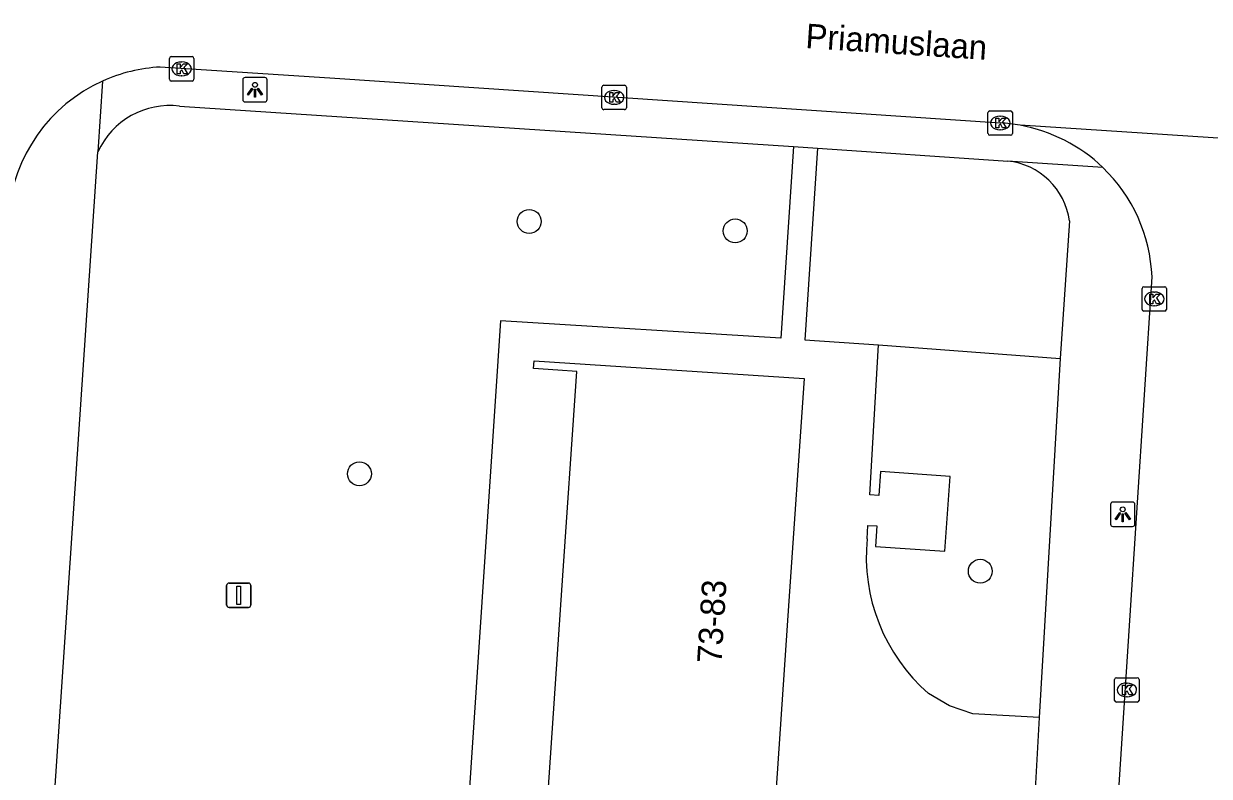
# Model space of a CAD drawing. Extents: x 161848 to 162726, y 385382 to 386521.
# Drawn here: x 162230.99 to 162279.5, y 385508.53 to 385539.3 of the extents above; entities that cross this region are included whole.
import ezdxf

# ---------------------------------------------------------------- set-up
doc = ezdxf.new("R2010")
doc.units = 0
for name, color, linetype in [('IMGEO_Boom', 7, 'Continuous'), ('IMGEO_Groenvoorziening', 7, 'Continuous'), ('IMGEO_Kolk', 7, 'Continuous'), ('IMGEO_Lichtpunt', 7, 'Continuous'), ('IMGEO_Openbare_ruimte_label', 7, 'Continuous'), ('IMGEO_Pand', 7, 'Continuous'), ('IMGEO_Pand_nummerreeks', 7, 'Continuous'), ('IMGEO_Rijbaan_lokaal_open', 7, 'Continuous'), ('IMGEO_Verkeersbordpaal', 7, 'Continuous'), ('IMGEO_Voetpad_open', 7, 'Continuous')]:
    doc.layers.add(name, color=color, linetype=linetype)

msp = doc.modelspace()

# ---------------------------------------------------------------- linework, layer by layer
at = {"layer": 'IMGEO_Boom'}
for centre in [(162251.671, 385531.221), (162260.1, 385530.832), (162244.721, 385520.902), (162270.127, 385516.915)]:
    msp.add_circle(centre, 0.489, dxfattribs=at)
at = {"layer": 'IMGEO_Groenvoorziening'}
msp.add_lwpolyline([(162265.961, 385526.178), (162273.391, 385525.618)], dxfattribs=at)
at = {"layer": 'IMGEO_Kolk'}
for p, q in [((162236.948, 385537.034), (162236.948, 385537.886)), ((162237.023, 385537.96), (162237.875, 385537.96)), ((162237.949, 385537.886), (162237.949, 385537.034)), ((162237.436, 385537.74), (162237.461, 385537.74)), ((162237.875, 385536.96), (162237.023, 385536.96)), ((162237.459, 385537.18), (162237.434, 385537.18)), ((162254.646, 385535.865), (162254.646, 385536.717)), ((162254.721, 385536.791), (162255.573, 385536.791)), ((162255.134, 385536.571), (162255.159, 385536.571)), ((162255.647, 385536.717), (162255.647, 385535.865)), ((162255.157, 385536.011), (162255.132, 385536.011)), ((162255.573, 385535.791), (162254.721, 385535.791)), ((162270.442, 385534.818), (162270.442, 385535.67)), ((162270.517, 385535.744), (162271.369, 385535.744)), ((162270.93, 385535.524), (162270.955, 385535.524)), ((162271.443, 385535.67), (162271.443, 385534.818)), ((162270.953, 385534.964), (162270.928, 385534.964)), ((162271.369, 385534.744), (162270.517, 385534.744)), ((162276.745, 385527.626), (162276.745, 385528.478)), ((162276.82, 385528.552), (162277.672, 385528.552)), ((162277.233, 385528.332), (162277.258, 385528.332)), ((162277.746, 385528.478), (162277.746, 385527.626)), ((162277.256, 385527.772), (162277.231, 385527.772)), ((162277.672, 385527.552), (162276.82, 385527.552)), ((162275.623, 385511.637), (162275.623, 385512.489)), ((162275.698, 385512.563), (162276.55, 385512.563)), ((162276.111, 385512.343), (162276.136, 385512.343)), ((162276.624, 385512.489), (162276.624, 385511.637)), ((162276.134, 385511.783), (162276.109, 385511.783)), ((162276.55, 385511.563), (162275.698, 385511.563))]:
    msp.add_line(p, q, dxfattribs=at)
for points in [[(162236.948, 385537.034), (162236.948, 385537.886)], [(162237.023, 385537.96), (162237.875, 385537.96)], [(162237.949, 385537.886), (162237.949, 385537.034)], [(162237.269, 385537.66), (162237.392, 385537.66), (162237.392, 385537.509), (162237.522, 385537.66), (162237.686, 385537.66), (162237.54, 385537.509), (162237.693, 385537.26), (162237.541, 385537.26), (162237.456, 385537.424), (162237.392, 385537.357), (162237.392, 385537.26), (162237.269, 385537.26), (162237.269, 385537.66)], [(162237.875, 385536.96), (162237.023, 385536.96)], [(162254.646, 385535.865), (162254.646, 385536.717)], [(162254.721, 385536.791), (162255.573, 385536.791)], [(162254.967, 385536.491), (162255.09, 385536.491), (162255.09, 385536.34), (162255.22, 385536.491), (162255.384, 385536.491), (162255.238, 385536.34), (162255.391, 385536.091), (162255.239, 385536.091), (162255.154, 385536.255), (162255.09, 385536.188), (162255.09, 385536.091), (162254.967, 385536.091), (162254.967, 385536.491)], [(162255.647, 385536.717), (162255.647, 385535.865)], [(162255.573, 385535.791), (162254.721, 385535.791)], [(162270.442, 385534.818), (162270.442, 385535.67)], [(162270.517, 385535.744), (162271.369, 385535.744)], [(162270.763, 385535.444), (162270.886, 385535.444), (162270.886, 385535.293), (162271.016, 385535.444), (162271.18, 385535.444), (162271.034, 385535.293), (162271.187, 385535.044), (162271.035, 385535.044), (162270.95, 385535.208), (162270.886, 385535.141), (162270.886, 385535.044), (162270.763, 385535.044), (162270.763, 385535.444)], [(162271.443, 385535.67), (162271.443, 385534.818)], [(162271.369, 385534.744), (162270.517, 385534.744)], [(162276.745, 385527.626), (162276.745, 385528.478)], [(162276.82, 385528.552), (162277.672, 385528.552)], [(162277.066, 385528.252), (162277.189, 385528.252), (162277.189, 385528.101), (162277.319, 385528.252), (162277.483, 385528.252), (162277.337, 385528.101), (162277.49, 385527.852), (162277.338, 385527.852), (162277.253, 385528.016), (162277.189, 385527.949), (162277.189, 385527.852), (162277.066, 385527.852), (162277.066, 385528.252)], [(162277.746, 385528.478), (162277.746, 385527.626)], [(162277.672, 385527.552), (162276.82, 385527.552)], [(162275.623, 385511.637), (162275.623, 385512.489)], [(162275.698, 385512.563), (162276.55, 385512.563)], [(162275.944, 385512.263), (162276.067, 385512.263), (162276.067, 385512.112), (162276.197, 385512.263), (162276.361, 385512.263), (162276.215, 385512.112), (162276.368, 385511.863), (162276.216, 385511.863), (162276.131, 385512.027), (162276.067, 385511.96), (162276.067, 385511.863), (162275.944, 385511.863), (162275.944, 385512.263)], [(162276.624, 385512.489), (162276.624, 385511.637)], [(162276.55, 385511.563), (162275.698, 385511.563)]]:
    msp.add_lwpolyline(points, dxfattribs=at)
for centre, start, end in [((162237.025, 385537.884), 91.552, 178.448), ((162237.025, 385537.884), 91.552, 178.448), ((162237.873, 385537.884), 1.552, 88.448), ((162237.873, 385537.884), 1.552, 88.448), ((162237.025, 385537.036), 181.552, 268.448), ((162237.025, 385537.036), 181.552, 268.448), ((162237.873, 385537.036), 271.552, 358.448), ((162237.873, 385537.036), 271.552, 358.448), ((162254.723, 385536.715), 91.552, 178.448), ((162254.723, 385536.715), 91.552, 178.448), ((162255.571, 385536.715), 1.552, 88.448), ((162255.571, 385536.715), 1.552, 88.448), ((162254.723, 385535.867), 181.552, 268.448), ((162254.723, 385535.867), 181.552, 268.448), ((162255.571, 385535.867), 271.552, 358.448), ((162255.571, 385535.867), 271.552, 358.448), ((162270.519, 385535.668), 91.552, 178.448), ((162270.519, 385535.668), 91.552, 178.448), ((162271.367, 385535.668), 1.552, 88.448), ((162271.367, 385535.668), 1.552, 88.448), ((162270.519, 385534.82), 181.552, 268.448), ((162270.519, 385534.82), 181.552, 268.448), ((162271.367, 385534.82), 271.552, 358.448), ((162271.367, 385534.82), 271.552, 358.448), ((162276.822, 385528.476), 91.552, 178.448), ((162276.822, 385528.476), 91.552, 178.448), ((162277.67, 385528.476), 1.552, 88.448), ((162277.67, 385528.476), 1.552, 88.448), ((162276.822, 385527.628), 181.552, 268.448), ((162276.822, 385527.628), 181.552, 268.448), ((162277.67, 385527.628), 271.552, 358.448), ((162277.67, 385527.628), 271.552, 358.448), ((162275.7, 385512.487), 91.552, 178.448), ((162275.7, 385512.487), 91.552, 178.448), ((162276.548, 385512.487), 1.552, 88.448), ((162276.548, 385512.487), 1.552, 88.448), ((162275.7, 385511.639), 181.552, 268.448), ((162275.7, 385511.639), 181.552, 268.448), ((162276.548, 385511.639), 271.552, 358.448), ((162276.548, 385511.639), 271.552, 358.448)]:
    msp.add_arc(centre, 0.0765, start, end, dxfattribs=at)
for centre, major_axis, ratio, start_param, end_param in [((162237.435, 385537.46), (-0.387, 0.002), 0.722429, 4.712389, 7.853982), ((162237.46, 385537.46), (-0.39, 0.002), 0.717154, 1.570796, 4.712389), ((162255.133, 385536.291), (-0.387, 0.002), 0.722429, 4.712389, 7.853982), ((162255.158, 385536.291), (-0.39, 0.002), 0.717154, 1.570796, 4.712389), ((162270.929, 385535.244), (-0.387, 0.002), 0.722429, 4.712389, 7.853982), ((162270.954, 385535.244), (-0.39, 0.002), 0.717154, 1.570796, 4.712389), ((162277.232, 385528.052), (-0.387, 0.002), 0.722429, 4.712389, 7.853982), ((162277.257, 385528.052), (-0.39, 0.002), 0.717154, 1.570796, 4.712389), ((162276.11, 385512.063), (-0.387, 0.002), 0.722429, 4.712389, 7.853982), ((162276.135, 385512.063), (-0.39, 0.002), 0.717154, 1.570796, 4.712389)]:
    msp.add_ellipse(centre, major_axis=major_axis, ratio=ratio, start_param=start_param, end_param=end_param, dxfattribs=at)
at = {"layer": 'IMGEO_Lichtpunt'}
for p, q in [((162239.949, 385537.009), (162239.949, 385536.202)), ((162239.949, 385537.009), (162239.949, 385536.202)), ((162240.851, 385537.104), (162240.043, 385537.104)), ((162240.851, 385537.104), (162240.043, 385537.104)), ((162240.945, 385536.202), (162240.945, 385537.009)), ((162240.945, 385536.202), (162240.945, 385537.009)), ((162240.043, 385536.108), (162240.851, 385536.108)), ((162240.043, 385536.108), (162240.851, 385536.108)), ((162275.457, 385519.649), (162275.457, 385518.842)), ((162275.457, 385519.649), (162275.457, 385518.842)), ((162276.359, 385519.744), (162275.551, 385519.744)), ((162276.359, 385519.744), (162275.551, 385519.744)), ((162276.453, 385518.842), (162276.453, 385519.649)), ((162276.453, 385518.842), (162276.453, 385519.649)), ((162275.551, 385518.748), (162276.359, 385518.748)), ((162275.551, 385518.748), (162276.359, 385518.748))]:
    msp.add_line(p, q, dxfattribs=at)
for points in [[(162240.323, 385536.673), (162240.362, 385536.645), (162240.174, 385536.383), (162240.136, 385536.41), (162240.323, 385536.673)], [(162240.425, 385536.625), (162240.472, 385536.625), (162240.472, 385536.303), (162240.425, 385536.303), (162240.425, 385536.625)], [(162240.535, 385536.645), (162240.573, 385536.672), (162240.76, 385536.41), (162240.721, 385536.382), (162240.535, 385536.645)], [(162275.831, 385519.313), (162275.87, 385519.285), (162275.682, 385519.023), (162275.644, 385519.05), (162275.831, 385519.313)], [(162275.933, 385519.265), (162275.98, 385519.265), (162275.98, 385518.943), (162275.933, 385518.943), (162275.933, 385519.265)], [(162276.043, 385519.285), (162276.081, 385519.312), (162276.268, 385519.05), (162276.229, 385519.022), (162276.043, 385519.285)]]:
    msp.add_lwpolyline(points, dxfattribs=at)
for centre in [(162240.448, 385536.807), (162275.956, 385519.447)]:
    msp.add_circle(centre, 0.0994, dxfattribs=at)
for centre, start, end in [((162240.043, 385537.009), 90, 180), ((162240.043, 385537.009), 90, 180), ((162240.851, 385537.009), 0, 90), ((162240.851, 385537.009), 0, 90), ((162240.043, 385536.202), 180, 270), ((162240.043, 385536.202), 180, 270), ((162240.851, 385536.202), 270, 0), ((162240.851, 385536.202), 270, 360), ((162275.551, 385519.649), 90, 180), ((162275.551, 385519.649), 90, 180), ((162276.359, 385519.649), 0, 90), ((162276.359, 385519.649), 0, 90), ((162275.551, 385518.842), 180, 270), ((162275.551, 385518.842), 180, 270), ((162276.359, 385518.842), 270, 0), ((162276.359, 385518.842), 270, 360)]:
    msp.add_arc(centre, 0.0946, start, end, dxfattribs=at)
at = {"layer": 'IMGEO_Pand'}
msp.add_lwpolyline([(162252.392, 385507.083), (162253.01, 385516.145), (162253.62, 385525.088), (162252.845, 385525.138), (162251.847, 385525.203), (162251.867, 385525.514), (162262.92, 385524.799), (162262.286, 385515.504), (162261.668, 385506.443)], dxfattribs=at)
at = {"layer": 'IMGEO_Rijbaan_lokaal_open'}
for points in [[(162270.947, 385535.245), (162243.717, 385537.059), (162236.575, 385537.534)], [(162289.851, 385533.969), (162271.756, 385535.151)], [(162273.234, 385470.171), (162273.331, 385471.78), (162275.279, 385500), (162277.154, 385528.957)]]:
    msp.add_lwpolyline(points, dxfattribs=at)
for centre, radius, start, end in [((162236.911, 385530.994), 6.548, 92.9411, 114.3309), ((162236.918, 385530.965), 6.578, 114.2777, 175.4804), ((162270.621, 385528.911), 6.343, 79.6912, 87.0535), ((162270.593, 385528.686), 6.569, 46.1613, 79.8055), ((162270.595, 385528.69), 6.564, 2.328, 46.1456)]:
    msp.add_arc(centre, radius, start, end, dxfattribs=at)
at = {"layer": 'IMGEO_Verkeersbordpaal'}
for p, q in [((162239.29, 385515.535), (162239.29, 385516.335)), ((162239.29, 385516.335), (162239.29, 385515.535)), ((162239.39, 385516.435), (162240.18, 385516.435)), ((162240.18, 385516.435), (162239.39, 385516.435)), ((162240.28, 385516.335), (162240.28, 385515.535)), ((162240.28, 385515.535), (162240.28, 385516.335)), ((162240.18, 385515.435), (162239.39, 385515.435)), ((162239.39, 385515.435), (162240.18, 385515.435))]:
    msp.add_line(p, q, dxfattribs=at)
msp.add_lwpolyline([(162239.71, 385516.31), (162239.86, 385516.31), (162239.86, 385515.56), (162239.71, 385515.56), (162239.71, 385516.31)], dxfattribs=at)
for centre, start, end in [((162239.39, 385516.335), 90, 180), ((162239.39, 385516.335), 90, 180), ((162240.18, 385516.335), 0, 90), ((162240.18, 385516.335), 360, 90), ((162239.39, 385515.535), 180, 270), ((162239.39, 385515.535), 180, 270), ((162240.18, 385515.535), 270, 0), ((162240.18, 385515.535), 270, 0)]:
    msp.add_arc(centre, 0.1, start, end, dxfattribs=at)
at = {"layer": 'IMGEO_Voetpad_open'}
for points in [[(162234.213, 385536.961), (162234.018, 385534.066)], [(162237.367, 385535.933), (162262.479, 385534.283)], [(162224.546, 385394.477), (162225.467, 385407.267), (162234.018, 385534.066)], [(162262.479, 385534.283), (162261.965, 385526.444), (162250.499, 385527.157), (162241.486, 385391.457)], [(162262.479, 385534.283), (162263.466, 385534.217)], [(162263.466, 385534.217), (162262.952, 385526.381), (162265.961, 385526.178)], [(162263.466, 385534.217), (162271.061, 385533.701), (162271.241, 385533.689)], [(162275.143, 385533.424), (162271.241, 385533.689)], [(162273.776, 385531.24), (162273.391, 385525.618)], [(162265.497, 385518.248), (162265.529, 385518.79), (162265.893, 385518.768), (162265.834, 385517.933), (162268.677, 385517.734), (162268.891, 385520.791), (162266.048, 385520.989), (162265.98, 385520.017), (162265.602, 385520.039), (162265.961, 385526.178)], [(162273.391, 385525.618), (162272.54, 385510.932)], [(162272.54, 385510.932), (162269.823, 385511.092), (162268.871, 385511.409), (162268.005, 385511.915)], [(162272.54, 385510.932), (162272.356, 385507.75)]]:
    msp.add_lwpolyline(points, dxfattribs=at)
for centre, radius, start, end in [((162236.961, 385532.723), 3.235, 82.7992, 155.4784), ((162270.958, 385530.86), 2.843, 7.6826, 84.2945), ((162272.894, 385517.514), 7.433, 174.334, 228.8752)]:
    msp.add_arc(centre, radius, start, end, dxfattribs=at)

# ---------------------------------------------------------------- texts
at = {"layer": 'IMGEO_Openbare_ruimte_label'}
msp.add_text('Priamuslaan', height=1, rotation=356.2164, dxfattribs=at).set_placement((162262.954, 385538.314))
at = {"layer": 'IMGEO_Pand_nummerreeks'}
msp.add_text('73-83', height=1, rotation=86.4308, dxfattribs=at).set_placement((162259.535, 385513.123))

doc.saveas('drawing.dxf')
